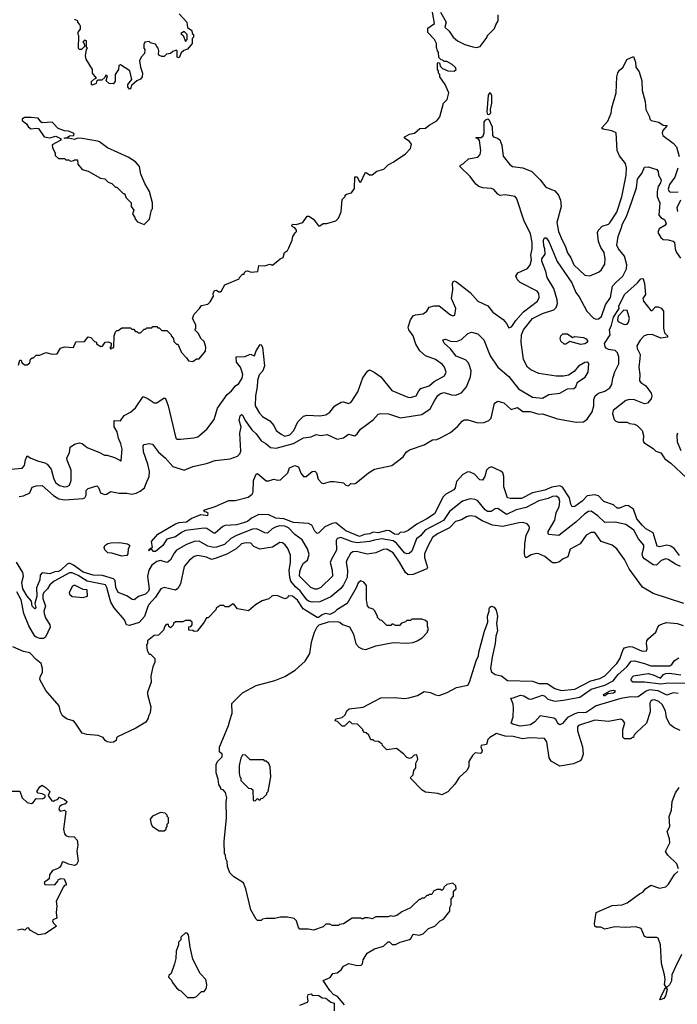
# Model space of a CAD drawing. Extents: x 2210602 to 2357277, y 510288 to 673808.
# Tile 432 of 464: x 2310544 to 2315828, y 649387 to 657295. Entities that reach past the tile are written whole.
import ezdxf

# ---------------------------------------------------------------- set-up
doc = ezdxf.new("R2010")
doc.units = 0

msp = doc.modelspace()

# ---------------------------------------------------------------- linework, layer by layer
at = {"layer": '0CON05XD'}
for points in [[(2311825, 657342.5), (2311886.4, 657276.4), (2311891.7, 657231.7), (2311928.3, 657208.3), (2311930, 657185), (2311940, 657175), (2311940, 657155), (2311930, 657145), (2311930, 657105), (2311893, 657057), (2311861.7, 657048.3), (2311841.7, 657028.3), (2311825, 656990), (2311810, 656995), (2311810, 657045), (2311805, 657050), (2311775, 657040), (2311757, 657023), (2311723, 657017), (2311705, 657000), (2311685, 657000), (2311668.3, 657008.3), (2311658.3, 657018.3), (2311662.5, 657045), (2311657.5, 657065), (2311645, 657080), (2311635, 657097.5), (2311595, 657110), (2311585, 657120), (2311550, 657115), (2311542.5, 657095), (2311542.5, 657065), (2311550, 657055), (2311547, 657023), (2311520, 656995), (2311507.5, 656965), (2311513.3, 656915), (2311530, 656865), (2311528, 656835), (2311515, 656816.2), (2311485, 656803.8), (2311443.6, 656766.4), (2311435, 656740), (2311425, 656737.5), (2311412.5, 656755), (2311412.5, 656775), (2311446.1, 656813.9), (2311430, 656885), (2311355, 656932.5), (2311341.7, 656928.3), (2311336.7, 656895), (2311310, 656855), (2311311.7, 656798.3), (2311295, 656780), (2311263, 656783), (2311240, 656805), (2311250, 656845), (2311235, 656850), (2311228.3, 656831.7), (2311205, 656810), (2311175, 656810), (2311161.7, 656798.3), (2311158.3, 656781.7), (2311125, 656770), (2311120, 656775), (2311121.7, 656798.3), (2311145, 656820), (2311160, 656825), (2311130, 656865), (2311130, 656895), (2311078.3, 656978.3), (2311073.3, 657005), (2311080, 657055), (2311087.5, 657065), (2311080, 657075), (2311080, 657125), (2311065, 657130), (2311050, 657115), (2311058.3, 657108.3), (2311068.3, 657081.7), (2311040, 657055), (2311022.5, 657055), (2311017.5, 657065), (2311020, 657165), (2311012.5, 657175), (2311012.5, 657195), (2311031.7, 657218.3), (2311031.7, 657241.7), (2311025, 657260), (2311010, 657275), (2311010, 657285), (2310985, 657297.5)], [(2311230, 654705), (2311255, 654706.7), (2311278.3, 654698.3), (2311280, 654675), (2311270, 654665), (2311270, 654655), (2311275, 654650), (2311285, 654660), (2311295, 654660), (2311300, 654665), (2311302.5, 654755), (2311313, 654787), (2311325, 654800), (2311335, 654800), (2311365, 654820), (2311435, 654820), (2311445, 654810), (2311458.3, 654808.3), (2311475, 654790), (2311485, 654790), (2311495, 654780), (2311515, 654780), (2311545, 654810), (2311555, 654810), (2311565, 654820), (2311605, 654820), (2311615, 654830), (2311645, 654830), (2311655, 654820), (2311665, 654820), (2311685, 654800), (2311725, 654800), (2311760, 654765), (2311760, 654755), (2311780, 654735), (2311781.7, 654711.7), (2311805, 654690), (2311815, 654690), (2311843, 654623), (2311885, 654580), (2311900, 654555), (2311935, 654550), (2311965, 654570), (2311985, 654570), (2312037, 654633), (2312040, 654665), (2312025, 654710), (2312000, 654735), (2311980, 654775), (2311950, 654805), (2311960, 654815), (2311960, 654845), (2311932.5, 654895), (2311945, 654930), (2311990, 654975), (2312005, 655000), (2312055, 655010), (2312075, 655030), (2312100, 655075), (2312097.5, 655095), (2312109.3, 655120.7), (2312125, 655123.3), (2312145, 655110), (2312155, 655110), (2312165, 655117.5), (2312192.5, 655165), (2312307, 655213), (2312310, 655225), (2312335, 655250), (2312348.3, 655251.7), (2312350, 655265), (2312360, 655275), (2312375, 655276.7), (2312405, 655267.5), (2312457, 655273), (2312465, 655320), (2312515, 655317.5), (2312555, 655332.5), (2312576.2, 655323.8), (2312636.4, 655373.6), (2312660, 655385), (2312672.5, 655425), (2312695, 655440), (2312707, 655463), (2312732.5, 655525), (2312737.5, 655555), (2312756.7, 655583.3), (2312767.5, 655595), (2312767.5, 655605), (2312755, 655622.5), (2312732.5, 655635), (2312730, 655645), (2312738.3, 655651.7), (2312765, 655650), (2312820, 655665), (2312855, 655717.5), (2312867, 655717), (2312905, 655693.8), (2312945, 655640), (2312955, 655640), (2312983, 655657), (2313011.7, 655658.3), (2313085, 655680), (2313105, 655700), (2313127, 655753), (2313135, 655850), (2313160, 655875), (2313160, 655885), (2313170, 655895), (2313210, 655905), (2313235, 655940), (2313236.7, 656033.3), (2313255, 656033.3), (2313275, 655992.5), (2313285, 655990), (2313320, 656065), (2313327, 656067), (2313355, 656050), (2313375, 656050), (2313415, 656077.5), (2313470, 656095), (2313505, 656130), (2313545, 656150), (2313643, 656217), (2313685, 656260), (2313692.5, 656295), (2313675.8, 656315.8), (2313632.5, 656345), (2313637.5, 656355), (2313675, 656376.7), (2313715.9, 656384.1), (2313758.3, 656421.7), (2313805, 656422.5), (2313835, 656447.5), (2313896.4, 656483.6), (2313920, 656515), (2313950, 656625), (2313980, 656655), (2313991.7, 656708.3), (2313962.5, 656775), (2313920, 656835), (2313920, 656855), (2313910, 656865), (2313910, 656885), (2313900, 656895), (2313900, 656945), (2313905, 656950), (2313918.3, 656948.3), (2313921.7, 656921.7), (2313941.7, 656901.7), (2313983, 656883), (2314035, 656882.5), (2314050, 656895), (2314045, 656910), (2314020, 656935), (2313975, 656960), (2313955, 656960), (2313945, 656970), (2313931.7, 656971.7), (2313911.7, 656991.7), (2313910, 657035), (2313900, 657045), (2313893, 657073), (2313892.5, 657105), (2313876.7, 657135), (2313823, 657193), (2313823.9, 657226.1), (2313877.5, 657265), (2313860, 657355)], [(2313926.7, 657355), (2313970, 657275), (2313960, 657235), (2313995, 657202.5), (2314027.5, 657155), (2314062.5, 657125), (2314120, 657095), (2314185, 657077.5), (2314215, 657072.5), (2314245, 657080), (2314300, 657155), (2314300, 657165), (2314360, 657225), (2314370, 657255), (2314390, 657285), (2314390, 657335)], [(2311875, 657120), (2311890, 657135), (2311890, 657175), (2311865, 657200), (2311840, 657185), (2311858.3, 657168.3), (2311875, 657120)], [(2314110.7, 656139.3), (2314151.7, 656178.3), (2314225, 656190), (2314245, 656212.5), (2314250, 656245), (2314240, 656325), (2314228.3, 656338.3), (2314210, 656345), (2314215, 656350), (2314251.7, 656348.3), (2314268.8, 656361.2), (2314276, 656385), (2314275.8, 656475), (2314288.8, 656491.2), (2314305, 656497.5), (2314315, 656493.3), (2314340, 656435), (2314342.5, 656365), (2314350, 656355), (2314383.9, 656343.9), (2314401.2, 656331.2), (2314416.9, 656286.9), (2314428.8, 656198.8), (2314480.6, 656135), (2314505, 656116.4), (2314587.5, 656105), (2314658, 656075), (2314725, 656010), (2314770.5, 655950.5), (2314845, 655919.4), (2314873.1, 655885), (2314890.4, 655845), (2314895.4, 655795), (2314859.6, 655665), (2314872.9, 655595), (2314903.4, 655523.4), (2314928.3, 655478.3), (2314945, 655421.2), (2314972.2, 655382.2), (2314997.1, 655325), (2315085, 655243.3), (2315125, 655237.5), (2315195, 655266.7), (2315217.3, 655282.7), (2315245, 655332.5), (2315249.2, 655375), (2315239.4, 655425), (2315214.4, 655464.4), (2315194.4, 655514.4), (2315186.7, 655585), (2315194.6, 655605.4), (2315224.6, 655635.4), (2315275, 655653.1), (2315285, 655662.5), (2315342, 655748), (2315383.6, 655873.6), (2315417.6, 656045), (2315419.5, 656105), (2315410.9, 656140.9), (2315365, 656200.8), (2315343.8, 656245), (2315337.5, 656385), (2315302.7, 656402.7), (2315232.5, 656415), (2315218.8, 656425), (2315268.8, 656481.2), (2315297.5, 656545), (2315303.2, 656586.8), (2315338.3, 656708.3), (2315343.3, 656835), (2315351.3, 656868.7), (2315365, 656890), (2315393.8, 656915), (2315423.6, 656976.4), (2315475, 657000), (2315493.3, 656955), (2315496.2, 656915), (2315521.9, 656875), (2315544.5, 656804.5), (2315545.7, 656725), (2315569.3, 656639.3), (2315574.6, 656574.6), (2315604.2, 656515), (2315606.2, 656495), (2315617.5, 656485), (2315680.7, 656470.7), (2315715, 656448.6), (2315746.7, 656445), (2315711.2, 656405), (2315706.7, 656385), (2315711.2, 656365), (2315795, 656304), (2315821.2, 656275), (2315842.5, 656195)], [(2314315, 656530), (2314305, 656532.5), (2314299.2, 656555), (2314312.3, 656687.7), (2314325, 656710), (2314335.6, 656685.6), (2314335.6, 656625), (2314323.3, 656575), (2314327.5, 656545), (2314315, 656530)], [(2311545, 655650), (2311587, 655693), (2311603, 655767), (2311610, 655775), (2311610, 655825), (2311587.5, 655915), (2311548.3, 655978.3), (2311517.5, 656055), (2311507.5, 656115), (2311475, 656152.5), (2311415, 656190), (2311250, 656265), (2311185, 656313.3), (2311168.8, 656318.8), (2311045, 656341.9), (2311007.7, 656342.3), (2310985, 656333.3), (2310935, 656342.5), (2310905, 656340), (2310903, 656347), (2310925, 656350), (2310945, 656362.5), (2310980, 656365), (2310982.5, 656375), (2310975, 656382.5), (2310935, 656400), (2310905, 656403.3), (2310851.7, 656421.7), (2310805, 656472.5), (2310725, 656466.7), (2310713.6, 656473.6), (2310693.3, 656503.3), (2310635, 656510), (2310581.7, 656508.3), (2310563.6, 656496.4), (2310562.5, 656485), (2310597.7, 656457.7), (2310615, 656432.5), (2310635, 656417.5), (2310675, 656423.3), (2310695, 656420), (2310740, 656355), (2310785, 656346.2), (2310835, 656360), (2310878.3, 656338.3), (2310870, 656325), (2310805, 656290), (2310807, 656267), (2310830, 656225), (2310830, 656205), (2310855, 656180), (2310905, 656180), (2310915, 656170), (2310935, 656170), (2310955, 656160), (2310977, 656163), (2310985, 656170), (2311008.3, 656168.3), (2311010, 656135), (2311045, 656092.5), (2311095, 656077.5), (2311193, 656023), (2311227, 656017), (2311255, 655990), (2311285, 655980), (2311315, 655950), (2311325, 655950), (2311375, 655900), (2311385, 655900), (2311400, 655865), (2311440, 655825), (2311440, 655795), (2311460, 655765), (2311450, 655735), (2311470, 655705), (2311471.7, 655691.7), (2311491.7, 655671.7), (2311545, 655650)], [(2310445, 653681.9), (2310565, 653692.9), (2310581.4, 653715), (2310590.3, 653759.7), (2310605, 653792.5), (2310634.5, 653774.5), (2310695, 653749.5), (2310745, 653736.9), (2310765, 653724.3), (2310795.5, 653685), (2310817.5, 653605), (2310834.4, 653575), (2310865, 653553.1), (2310903.2, 653543.2), (2310925, 653545.8), (2310943.2, 653556.8), (2310957.8, 653595), (2310958, 653678), (2310926.4, 653756.4), (2310923.1, 653775), (2310942.9, 653815), (2310949.5, 653860.5), (2310985, 653886), (2311025, 653896.2), (2311045, 653890), (2311085, 653858.8), (2311185, 653820), (2311225, 653797.5), (2311246.4, 653796.4), (2311305, 653777.5), (2311348.3, 653758.3), (2311355, 653750), (2311360, 653755), (2311367.1, 653845), (2311357.3, 653887.3), (2311336.7, 653935), (2311326.7, 653985), (2311303.8, 654025), (2311303, 654077), (2311355, 654073.3), (2311384.5, 654115.5), (2311435, 654142.5), (2311475, 654178.8), (2311535, 654270), (2311575, 654251.2), (2311625, 654216.7), (2311645, 654217.5), (2311705, 654257.5), (2311715, 654252.5), (2311735.8, 654195), (2311797.5, 653935), (2311807, 653927), (2311835, 653926.2), (2311942.3, 653937.7), (2311975.7, 653944.3), (2312047.5, 654005), (2312107, 654083), (2312134.2, 654175.8), (2312212, 654285), (2312246.2, 654315), (2312278, 654355), (2312306.1, 654373.9), (2312332.9, 654415), (2312337.1, 654445), (2312332.5, 654465), (2312317.5, 654505), (2312285.8, 654545), (2312283.6, 654586.4), (2312355, 654590), (2312395, 654607.5), (2312430, 654595), (2312443.3, 654635), (2312475, 654687.5), (2312485, 654683.3), (2312495.7, 654665), (2312510, 654515), (2312498.5, 654475), (2312466.9, 654443.1), (2312453.5, 654396.5), (2312452.5, 654345), (2312439.1, 654275), (2312436.9, 654195), (2312470, 654135), (2312495, 654108.8), (2312555, 654072.5), (2312586.1, 654036.1), (2312606.1, 653996.1), (2312645.7, 653965.7), (2312675, 653951.4), (2312715, 653960.8), (2312746, 653995), (2312778.8, 654065), (2312825, 654110), (2312855, 654118.6), (2312955, 654114.3), (2313005, 654122), (2313035, 654143.3), (2313077.5, 654195), (2313126.4, 654223.6), (2313145, 654226.2), (2313185, 654211.2), (2313207.9, 654222.1), (2313261.4, 654305), (2313301.7, 654418.3), (2313338.3, 654471.7), (2313355, 654482.5), (2313392.5, 654465), (2313445, 654426.2), (2313535, 654316), (2313663.4, 654263.4), (2313685, 654261.4), (2313730, 654275), (2313751.2, 654315), (2313767.9, 654332.1), (2313835, 654353.1), (2313875, 654389.5), (2313956.7, 654435), (2313972, 654465), (2313956.9, 654505), (2313940.8, 654525), (2313886, 654565), (2313805, 654594.5), (2313759.4, 654635), (2313727.7, 654687.7), (2313706.3, 654756.3), (2313671.9, 654805), (2313665.8, 654825), (2313684.2, 654885), (2313705, 654917.1), (2313724.6, 654925.4), (2313785, 654931.4), (2313815, 654953.8), (2313833.3, 654985), (2313875, 654997.5), (2313915, 654996.2), (2314005, 654923.8), (2314025, 654916.7), (2314039.3, 654920.7), (2314048.8, 654975), (2314012.5, 655055), (2314023.3, 655125), (2314021.7, 655178.3), (2314033, 655197), (2314055, 655190), (2314163.3, 655105), (2314225, 655033.8), (2314305.8, 654995.8), (2314346.1, 654946.1), (2314428.3, 654888.3), (2314455.8, 654855.8), (2314475, 654820), (2314495, 654827.5), (2314505, 654840), (2314531.2, 654878.8), (2314592.4, 654947.6), (2314703.8, 655035), (2314718.8, 655065), (2314716.2, 655095), (2314703.3, 655115), (2314566.7, 655185), (2314545, 655206.7), (2314531.2, 655235), (2314547.7, 655262.3), (2314624.1, 655295.9), (2314646.2, 655325), (2314656.2, 655365), (2314652, 655405), (2314662, 655455), (2314662.9, 655505), (2314649.1, 655575), (2314594.5, 655685), (2314537.9, 655855), (2314525, 655874.3), (2314445, 655888), (2314405, 655884.2), (2314386.7, 655895), (2314355, 655930), (2314335, 655938.8), (2314265, 655944), (2314234.3, 655954.3), (2314210, 655975), (2314163.3, 656035), (2314080, 656115), (2314085, 656127.5), (2314110.7, 656139.3)], [(2310540, 653465), (2310575, 653470), (2310624.1, 653495.9), (2310645, 653540), (2310675, 653552), (2310725, 653554), (2310815, 653474.4), (2310858, 653448), (2310905, 653438.5), (2311055, 653448.8), (2311066.7, 653455), (2311077.5, 653475), (2311077.5, 653515), (2311095, 653530), (2311155, 653548.8), (2311165, 653550), (2311178.3, 653538.3), (2311194.3, 653494.3), (2311225, 653481.2), (2311242.5, 653485), (2311275, 653506.7), (2311342.7, 653492.7), (2311405, 653492), (2311445, 653484.2), (2311478.8, 653491.2), (2311512.3, 653507.7), (2311546.7, 653535), (2311556.2, 653565), (2311584, 653625), (2311585.7, 653665), (2311574.2, 653725), (2311537.5, 653825), (2311537, 653873), (2311545, 653882.5), (2311585, 653890), (2311610, 653885), (2311660.3, 653820.3), (2311714, 653775), (2311775, 653707.5), (2311865, 653677.5), (2311935, 653705.8), (2312045, 653730), (2312115, 653755.6), (2312235, 653768.6), (2312295, 653789.2), (2312312, 653808), (2312320.2, 653829.8), (2312312.3, 653975), (2312324.3, 654025), (2312308.2, 654075), (2312315, 654113.3), (2312325, 654123.8), (2312336.6, 654116.6), (2312356.4, 654076.4), (2312409.7, 653999.7), (2312445, 653967.5), (2312485, 653912), (2312521.7, 653891.7), (2312559.1, 653859.1), (2312605, 653853.1), (2312745, 653890), (2312825, 653936.7), (2312885, 653945.6), (2312925, 653962.9), (2312965, 653954.2), (2313015, 653964), (2313095, 653926.7), (2313145, 653936.7), (2313185, 653966.2), (2313236.4, 653953.6), (2313255, 653967.5), (2313282.5, 654005), (2313385, 654080), (2313425, 654126.7), (2313445, 654133.3), (2313508.3, 654128.3), (2313605, 654096.7), (2313775.8, 654124.2), (2313841.7, 654168.3), (2313876, 654235), (2313905, 654276.2), (2313926.6, 654293.4), (2313955, 654300), (2314015, 654280.8), (2314045, 654279.2), (2314095, 654298.8), (2314135, 654346.7), (2314165.7, 654425.7), (2314171.5, 654475), (2314156.9, 654525), (2314144.2, 654545), (2314125, 654562.5), (2314051.9, 654591.9), (2314005, 654651.2), (2313955, 654696.2), (2313943.3, 654725), (2313965, 654729.2), (2314005, 654714), (2314055, 654710), (2314095, 654726.7), (2314145, 654775.8), (2314175, 654784.2), (2314225, 654773.3), (2314273.3, 654725), (2314325.7, 654595), (2314386.2, 654505), (2314475, 654428.6), (2314551.2, 654331.2), (2314665, 654263.3), (2314745, 654256), (2314795, 654283.8), (2314885, 654296), (2314945, 654330), (2314995.8, 654334.2), (2315014.2, 654345.8), (2315027.3, 654382.7), (2315087.3, 654422.7), (2315113.3, 654465), (2315117.5, 654535), (2315110, 654545), (2315085, 654541.2), (2315035, 654512.5), (2314999.7, 654470.3), (2314955, 654439.2), (2314915, 654431.9), (2314855, 654431.9), (2314715, 654453.3), (2314651.7, 654481.7), (2314624.3, 654505), (2314593.1, 654565), (2314574.5, 654705), (2314576.9, 654765), (2314593.1, 654805), (2314666, 654895), (2314743.8, 654936.2), (2314836.4, 654963.6), (2314855.5, 654984.5), (2314864.4, 655015), (2314863.5, 655045), (2314837.3, 655135), (2314783.3, 655225), (2314772.4, 655272.4), (2314738.5, 655355), (2314738.6, 655375), (2314767, 655413), (2314764, 655455), (2314755, 655480), (2314752.5, 655515), (2314756.7, 655535), (2314765, 655543.3), (2314775, 655543.3), (2314795, 655512.5), (2314862.7, 655352.7), (2314980.6, 655180.6), (2315011.8, 655105), (2315039.3, 655069.3), (2315102.5, 654955), (2315155, 654898.1), (2315175, 654890.6), (2315195, 654891.4), (2315218.7, 654911.3), (2315250.4, 655005), (2315290.9, 655065), (2315307.9, 655155), (2315333.1, 655185), (2315391.1, 655235), (2315420, 655295), (2315423.5, 655325), (2315403.5, 655395), (2315355.5, 655455.5), (2315343.1, 655485), (2315354, 655555), (2315381.1, 655625), (2315388.9, 655655), (2315420.9, 655715), (2315463.5, 655835), (2315499.4, 655945), (2315508.8, 656015), (2315546.7, 656065), (2315565, 656110), (2315595, 656112.5), (2315665, 656092.5), (2315673.3, 656075), (2315676.2, 656045), (2315697.5, 656007.5), (2315692, 655985), (2315673.8, 655955), (2315666.1, 655913.9), (2315666.2, 655875), (2315687.1, 655825), (2315679.4, 655725), (2315695, 655705.7), (2315728.6, 655688.6), (2315738, 655655), (2315727.6, 655642.4), (2315683.4, 655616.6), (2315671.2, 655585), (2315696.2, 655545), (2315715, 655530), (2315755, 655528), (2315795, 655517.5), (2315807, 655507), (2315810, 655455), (2315821.2, 655425), (2315855, 655380)], [(2315832.9, 656102.9), (2315809.3, 656030.7), (2315765, 655972.5), (2315754.4, 655935), (2315763.8, 655915), (2315775, 655910), (2315835, 655912.5)], [(2315854.3, 655845), (2315824.4, 655785), (2315830.8, 655755)], [(2315845, 652991.4), (2315806.5, 653045), (2315775, 653067.3), (2315744.6, 653074.6), (2315685, 653061.8), (2315667.5, 653067.5), (2315635, 653173.8), (2315575, 653205.6), (2315545, 653234.4), (2315503.6, 653285), (2315476.7, 653365), (2315435, 653391.9), (2315415, 653394.4), (2315365, 653371.9), (2315345, 653372.9), (2315315, 653399.4), (2315239.2, 653425), (2315195, 653471.5), (2315165, 653478.4), (2315105, 653471.4), (2315065, 653427.5), (2315005, 653385.8), (2314982.5, 653382.5), (2314973.3, 653405), (2314961.8, 653455), (2314905, 653539.3), (2314885, 653550.9), (2314820.6, 653539.4), (2314765, 653517.1), (2314665.3, 653494.7), (2314575, 653448.9), (2314488.3, 653448.3), (2314465, 653454), (2314433.1, 653543.1), (2314434.5, 653625), (2314425.6, 653655), (2314408.9, 653668.9), (2314335, 653702.5), (2314315, 653695.8), (2314295, 653676.2), (2314282.5, 653625), (2314262.7, 653597.3), (2314240.3, 653600.3), (2314198, 653645), (2314165, 653661.1), (2314145, 653662.5), (2314105, 653643.5), (2314053.6, 653585), (2314043.8, 653536.2), (2314031.8, 653518.2), (2313968, 653485), (2313947.4, 653462.6), (2313876, 653325), (2313814.7, 653285.3), (2313735, 653244.4), (2313665, 653191.4), (2313635, 653178.6), (2313602.5, 653177.5), (2313585, 653161.4), (2313555, 653163.1), (2313515, 653188.6), (2313495, 653192.9), (2313425, 653173.3), (2313385, 653178.9), (2313356.7, 653165), (2313315, 653159.1), (2313275, 653144), (2313165, 653189.5), (2313085, 653254.2), (2313055, 653248.6), (2312996.8, 653223.2), (2312947, 653173), (2312935, 653168.8), (2312915, 653186.2), (2312891.2, 653235), (2312865, 653249.2), (2312745, 653256.5), (2312666, 653286), (2312602.7, 653292.7), (2312545, 653318), (2312465, 653320), (2312407.9, 653292.1), (2312375, 653265.7), (2312343.3, 653255), (2312285, 653238.1), (2312195, 653231.4), (2312175, 653224), (2312115, 653170), (2312105, 653170), (2312048.1, 653208.1), (2312025, 653212.5), (2311875, 653192), (2311843, 653177), (2311795, 653141.4), (2311725, 653122.5), (2311695, 653072.5), (2311635, 653023.3), (2311620, 653025), (2311605, 653040), (2311590, 653040), (2311585, 653030), (2311580, 653035), (2311595, 653050), (2311610, 653055), (2311602.5, 653105), (2311655, 653163.3), (2311795, 653246.2), (2311824.1, 653255.9), (2311885, 653262), (2311922.3, 653287.7), (2311998.3, 653321.7), (2312057, 653313), (2312058.3, 653328.3), (2312045, 653340), (2312031.7, 653341.7), (2312023, 653357), (2312115, 653385.6), (2312225, 653434.3), (2312275, 653432.1), (2312380.7, 653459.3), (2312412.5, 653485), (2312420.3, 653499.7), (2312422.5, 653595), (2312443.3, 653645), (2312455, 653650), (2312525, 653590.8), (2312545, 653590.8), (2312585, 653604), (2312617.3, 653597.3), (2312640.3, 653599.7), (2312698, 653655), (2312713.1, 653696.9), (2312755, 653714), (2312785, 653703.8), (2312801.7, 653651.7), (2312825, 653626.2), (2312845, 653626.2), (2312894.6, 653665.4), (2312915, 653668.5), (2312928.9, 653655), (2312942.5, 653605), (2312971.8, 653571.8), (2312985, 653569.4), (2313042.5, 653585), (2313070, 653585), (2313145, 653576.2), (2313165, 653557.5), (2313185, 653552.5), (2313205, 653570), (2313235, 653567.5), (2313245, 653573.3), (2313346.7, 653655), (2313395, 653684), (2313535, 653713.8), (2313625.5, 653784.5), (2313649.7, 653820.3), (2313675, 653840), (2313795, 653880.8), (2313860.3, 653919.7), (2313895.7, 653924.3), (2313925, 653936), (2314005, 653980.8), (2314061.2, 654028.8), (2314098.3, 654071.7), (2314115, 654081.2), (2314145, 654080), (2314225, 654057.5), (2314275, 654060.8), (2314313.3, 654075), (2314332, 654095), (2314360, 654215), (2314385, 654230), (2314435, 654218.8), (2314493.6, 654163.6), (2314545, 654180), (2314587, 654147), (2314645, 654148), (2314715, 654128), (2314745, 654130), (2314865, 654090.6), (2315015, 654062.7), (2315075, 654066.2), (2315105, 654087.5), (2315145, 654144.2), (2315158, 654195), (2315156.5, 654245), (2315167, 654273), (2315195, 654295.6), (2315245, 654310.9), (2315285, 654337.8), (2315302.9, 654365), (2315309.1, 654415), (2315325, 654468), (2315359.3, 654530.7), (2315358.3, 654588.3), (2315348.5, 654618.5), (2315328.8, 654638.8), (2315275, 654647.1), (2315255.8, 654655.8), (2315247.7, 654667.7), (2315243.3, 654695), (2315287.5, 654765), (2315283.3, 654805), (2315299.3, 654840.7), (2315314.3, 654905), (2315360, 654975), (2315357.5, 654995), (2315405, 655087.5), (2315509.5, 655180.5), (2315535, 655212.5), (2315545, 655217.5), (2315555, 655212.5), (2315566, 655175), (2315573, 655087), (2315550, 655055), (2315556.7, 655035), (2315615, 654960), (2315625, 654960), (2315652.3, 654987.7), (2315675, 654990), (2315697.3, 654977.3), (2315716.7, 654955), (2315716.4, 654816.4), (2315725, 654780), (2315750, 654755), (2315750, 654745), (2315695, 654737.5), (2315625, 654766.7), (2315585, 654763.3), (2315562.5, 654755), (2315529.5, 654720.5), (2315503.8, 654675), (2315506.2, 654655), (2315529.2, 654605), (2315527.3, 654572.7), (2315518.6, 654505), (2315528, 654445), (2315524.2, 654395), (2315535, 654380), (2315574.2, 654354.2), (2315618, 654295), (2315623.3, 654275), (2315618.8, 654251.2), (2315587.5, 654215), (2315565, 654210), (2315483, 654243), (2315445, 654243.3), (2315414.7, 654235.3), (2315313.1, 654156.9), (2315308.3, 654131.7), (2315320.6, 654085), (2315335, 654070), (2315355, 654061.9), (2315425, 654061.4), (2315445, 654052), (2315485, 654047.5), (2315506.2, 654035), (2315546.7, 653995), (2315556.7, 653955), (2315553.3, 653915), (2315560.5, 653900.5), (2315635, 653851.2), (2315655, 653829.2), (2315695.6, 653815.6), (2315729.3, 653769.3), (2315775, 653734.5), (2315903.3, 653615)], [(2315405, 654846.7), (2315425, 654850), (2315436.7, 654865), (2315443.3, 654895), (2315425, 654960), (2315398.3, 654961.7), (2315353.3, 654915), (2315346.7, 654885), (2315352, 654872), (2315385, 654853.8), (2315405, 654846.7)], [(2310535, 654520), (2310545, 654560), (2310555, 654560), (2310561.7, 654541.7), (2310583, 654523), (2310605, 654522.5), (2310625, 654540), (2310631.7, 654568.3), (2310645, 654580), (2310655, 654580), (2310675, 654600), (2310705, 654600), (2310755, 654622.5), (2310805, 654607.5), (2310845, 654612.5), (2310873, 654657), (2310905, 654666.7), (2310977, 654663), (2310995, 654707.5), (2311065, 654710), (2311095, 654746.7), (2311115, 654742.5), (2311145, 654710), (2311160, 654705), (2311161.7, 654691.7), (2311195, 654670), (2311208.3, 654671.7), (2311230, 654705)], [(2315053.6, 654686.4), (2314965, 654710), (2314931.7, 654688.3), (2314918.3, 654688.3), (2314893, 654713), (2314887.5, 654735), (2314893, 654757), (2314908.3, 654771.7), (2314945, 654772.5), (2314985, 654742.5), (2315005, 654750), (2315075, 654743.3), (2315095, 654732.5), (2315106.7, 654715), (2315105.9, 654704.1), (2315085, 654691.2), (2315053.6, 654686.4)], [(2315828.8, 653975), (2315823.8, 653955), (2315826.7, 653905), (2315857.5, 653835)], [(2315855, 652902.9), (2315815, 652922.5), (2315755, 652958.6), (2315735, 652964.2), (2315699.3, 652950.7), (2315660, 652915), (2315635, 652917.1), (2315563.8, 652965), (2315550.7, 652980.7), (2315545.7, 653005), (2315560, 653055), (2315558.8, 653075), (2315515.6, 653125.6), (2315478, 653195), (2315415, 653240.6), (2315329.7, 653259.7), (2315245, 653256.2), (2315190.3, 653310.3), (2315135, 653348), (2315115, 653344.2), (2315085, 653326.7), (2315011.7, 653258.3), (2314875, 653152.5), (2314795, 653160), (2314790, 653165), (2314790.8, 653185), (2314843.1, 653275), (2314854.4, 653335), (2314878.1, 653385), (2314885.6, 653425), (2314875.7, 653455), (2314855, 653468.6), (2314825, 653465.6), (2314789.5, 653449.5), (2314715, 653431.5), (2314613.3, 653376.7), (2314532.6, 653357.4), (2314455, 653322.2), (2314385, 653370), (2314365, 653366.2), (2314332.5, 653345), (2314303.3, 653345), (2314285, 653358), (2314225, 653431.1), (2314205, 653441.8), (2314165, 653445.6), (2314101.4, 653428.6), (2313997.1, 653345), (2313948.3, 653271.7), (2313801.1, 653195), (2313765, 653150.8), (2313733.1, 653125), (2313694.4, 653025.6), (2313672.7, 653007.3), (2313655, 653005.8), (2313635, 653012.9), (2313570.5, 653090.5), (2313545, 653108.4), (2313455, 653125.3), (2313395.7, 653114.3), (2313355, 653102.9), (2313255, 653094.3), (2313215, 653102), (2313125, 653136.2), (2313095, 653129.2), (2313087, 653113), (2313090.6, 653035), (2313048.2, 652961.8), (2313039.4, 652935), (2313056, 652875), (2313058.8, 652825), (2312964.3, 652735.7), (2312935, 652720), (2312915, 652720), (2312884, 652735), (2312792.5, 652825), (2312794.2, 652864.2), (2312804.4, 652895), (2312825, 652930.8), (2312855.7, 652955), (2312869.1, 653000.9), (2312855.4, 653045.4), (2312815, 653118.8), (2312755, 653159.2), (2312702.7, 653215), (2312675, 653227.5), (2312635, 653230.3), (2312605, 653222.2), (2312573.9, 653206.1), (2312535, 653171.1), (2312515, 653174.4), (2312460.8, 653200.8), (2312445, 653205.4), (2312415, 653202.5), (2312285, 653153.3), (2312241.7, 653128.2), (2312190.5, 653079.5), (2312125, 653058.9), (2312105, 653056.7), (2312055, 653065.5), (2311985, 653107.3), (2311945, 653104.6), (2311885, 653080), (2311805, 653034.2), (2311785, 653010.8), (2311755, 652957.1), (2311735, 652937.1), (2311725, 652934.4), (2311675, 652950.9), (2311645, 652944.5), (2311605, 652913.1), (2311582.7, 652875), (2311572, 652822), (2311583.3, 652725), (2311578.1, 652705), (2311555, 652681.9), (2311497.3, 652662.7), (2311465, 652636.2), (2311448.3, 652638.3), (2311405, 652668), (2311335, 652693.8), (2311315.6, 652735), (2311310, 652790), (2311298.6, 652805), (2311208.6, 652831.4), (2311135, 652833.5), (2311055, 652858.9), (2310976.1, 652915), (2310945, 652928.8), (2310925, 652922.6), (2310875, 652874.7), (2310855, 652862.9), (2310825, 652861.1), (2310785, 652844.1), (2310725, 652851.2), (2310708.9, 652835), (2310705.5, 652795), (2310678.3, 652731.7), (2310680.9, 652665), (2310666.7, 652605), (2310672.5, 652575), (2310665, 652562.5), (2310643.8, 652585), (2310640, 652625), (2310605, 652664), (2310568.7, 652725), (2310561.2, 652775), (2310573.9, 652825), (2310567.8, 652855), (2310517.3, 652937.3)], [(2315880, 652605), (2315635, 652686.7), (2315547.7, 652737.7), (2315441.9, 652885), (2315405, 652960), (2315342.5, 653045), (2315305, 653074.2), (2315216.7, 653105), (2315165, 653175.6), (2315135, 653177.5), (2315095, 653156.2), (2315046.7, 653085), (2314968.3, 653041.7), (2314948.7, 652981.3), (2314910, 652965), (2314875, 652939.2), (2314855, 652932.5), (2314824.1, 652934.1), (2314764.1, 652984.1), (2314715, 653005.8), (2314695, 653007.5), (2314654.3, 652995.7), (2314615, 652972.5), (2314605, 652980), (2314599.2, 653005), (2314602, 653085), (2314612.5, 653155), (2314636, 653195), (2314640, 653215), (2314638.3, 653228.3), (2314622.5, 653245), (2314585.8, 653255.8), (2314555, 653254.3), (2314425, 653224.6), (2314344.5, 653234.5), (2314259.6, 653269.6), (2314205, 653304.3), (2314165, 653310.8), (2314135, 653301.4), (2314095, 653278.6), (2314045, 653264.4), (2313996.9, 653213.1), (2313902, 653165), (2313861.9, 653135), (2313822.4, 653067.6), (2313795.8, 653005), (2313796.9, 652975), (2313820, 652895), (2313815.8, 652884.2), (2313705, 652838.9), (2313666.4, 652836.4), (2313644.4, 652855), (2313595, 652937.5), (2313545, 653011.9), (2313495, 653041.9), (2313465, 653040.6), (2313405, 653011.9), (2313335, 653002), (2313250, 653025), (2313219.7, 653020.3), (2313202.1, 653007.9), (2313172.9, 652955), (2313168.6, 652935), (2313177.3, 652875), (2313175.4, 652815), (2313146.4, 652755), (2313125, 652725.7), (2313045, 652658.9), (2312955, 652619.6), (2312895, 652616.2), (2312865, 652623.9), (2312850.9, 652635), (2312798.8, 652708.8), (2312759.7, 652739.7), (2312722.4, 652785), (2312713.9, 652813.9), (2312709.7, 652875), (2312721.2, 652935), (2312720, 652995), (2312698.9, 653048.9), (2312677.6, 653077.6), (2312655, 653093.8), (2312635, 653096.7), (2312575, 653059.2), (2312473, 653043), (2312426.2, 653065), (2312401.2, 653091.2), (2312365, 653094.2), (2312326.7, 653085), (2312283.6, 653046.4), (2312207.1, 653002.9), (2312115, 652966.5), (2312085, 652960), (2312045, 652977.5), (2311975, 652990.8), (2311945, 652984.3), (2311909.2, 652955), (2311865.8, 652904.2), (2311835, 652763.3), (2311815, 652725.8), (2311795, 652712.5), (2311705, 652734.4), (2311678, 652725), (2311634.3, 652655.7), (2311582.7, 652597.3), (2311569.6, 652575), (2311547.7, 652502.3), (2311505, 652452.5), (2311425, 652429.6), (2311402.9, 652435), (2311386.1, 652476.1), (2311302.2, 652572.2), (2311276.6, 652616.6), (2311264.2, 652654.2), (2311244.7, 652734.7), (2311232.5, 652755), (2311085, 652785.3), (2311015, 652830), (2310965, 652853.3), (2310945, 652852.1), (2310820.8, 652785), (2310785, 652755.7), (2310767, 652723), (2310738.6, 652695), (2310730.6, 652675), (2310729.8, 652645), (2310751.2, 652585), (2310738.9, 652545), (2310739.2, 652525), (2310751.7, 652491.7), (2310787.3, 652435), (2310789.6, 652415), (2310751.4, 652335), (2310735, 652324.5), (2310705, 652325.4), (2310676, 652335), (2310665.7, 652345), (2310616.9, 652426.9), (2310575.8, 652525.8), (2310556.2, 652635), (2310520.7, 652700.7)], [(2311365, 652987.5), (2311285, 653010), (2311253, 653013), (2311228.3, 653038.3), (2311222.5, 653055), (2311228.3, 653071.7), (2311252.3, 653087.7), (2311275, 653093.8), (2311345, 653096.2), (2311410, 653085), (2311427.5, 653075), (2311427.5, 653065), (2311416.7, 653045), (2311412.5, 653005), (2311405, 652992.5), (2311365, 652987.5)], [(2311055, 652653.3), (2311087.5, 652665), (2311086, 652716), (2311055, 652718.8), (2310985, 652752.5), (2310967.5, 652745), (2310942.5, 652695), (2310945, 652680), (2310965, 652662.5), (2311055, 652653.3)], [(2313154.1, 649384.1), (2313098.6, 649448.6), (2313065, 649466.2), (2313035, 649496.7), (2312983, 649577), (2313038.3, 649601.7), (2313060, 649635), (2313095, 649640), (2313127.5, 649665), (2313147, 649693), (2313190, 649715), (2313255, 649700), (2313288.3, 649701.7), (2313297.5, 649712.5), (2313303.3, 649745), (2313335, 649797.5), (2313395, 649832.5), (2313466.1, 649853.9), (2313505, 649890), (2313515, 649890), (2313538.3, 649868.3), (2313565, 649867.5), (2313600, 649885), (2313675, 649907.5), (2313687.5, 649915), (2313705, 649950), (2313755, 649942.5), (2313785, 649952.5), (2313830, 649995), (2313880, 650015), (2313923.6, 650056.4), (2313949.3, 650070.7), (2314000, 650135), (2314000, 650165), (2314010, 650185), (2314010, 650235), (2314030, 650255), (2314030, 650295), (2314050, 650315), (2314048.3, 650338.3), (2314025, 650360), (2313975, 650350), (2313951.7, 650328.3), (2313950, 650315), (2313935, 650300), (2313925, 650310), (2313895, 650310), (2313870, 650295), (2313855, 650270), (2313835, 650270), (2313825, 650260), (2313815, 650260), (2313795, 650240), (2313775, 650240), (2313765, 650230), (2313755, 650230), (2313700.7, 650179.3), (2313685, 650162.5), (2313615, 650130), (2313575, 650100), (2313545, 650092.5), (2313525, 650097.5), (2313505, 650090), (2313405, 650090), (2313375, 650072.5), (2313345, 650082.5), (2313318.3, 650081.7), (2313305, 650072.5), (2313292.5, 650072.5), (2313285, 650080), (2313215, 650080), (2313147, 650033), (2313113, 650027), (2313105, 650020), (2313055, 650020), (2313035, 650030), (2313005, 650030), (2312981.7, 650008.3), (2312905, 649982.5), (2312865, 649990), (2312795, 649990), (2312783, 650003), (2312767, 650057), (2312750, 650075), (2312735, 650080), (2312695, 650087.5), (2312637, 650087), (2312595, 650077.5), (2312525, 650077.5), (2312495, 650070), (2312485, 650060), (2312455, 650060), (2312445, 650070), (2312402.5, 650145), (2312360, 650315), (2312341.7, 650361.7), (2312265, 650410), (2312233, 650443), (2312212.5, 650495), (2312210, 650535), (2312200, 650555), (2312197, 650587), (2312190, 650595), (2312187.5, 650695), (2312206.7, 650885), (2312202.5, 651015), (2312207.5, 651045), (2312197, 651087), (2312178.3, 651108.3), (2312160, 651115), (2312160, 651125), (2312143, 651153), (2312140, 651195), (2312122.5, 651245), (2312122.5, 651315), (2312135, 651340), (2312170, 651375), (2312170, 651395), (2312150, 651415), (2312148.3, 651451.7), (2312222.5, 651625), (2312233.8, 651666.2), (2312252.5, 651725), (2312248.3, 651801.7), (2312335, 651887.5), (2312443.6, 651946.4), (2312595, 651986.7), (2312675, 652020), (2312758.8, 652071.2), (2312837.7, 652142.3), (2312875.9, 652204.1), (2312890, 652295), (2312913.3, 652375), (2312935, 652420), (2312950, 652435), (2313025, 652460), (2313095, 652462.5), (2313117, 652457), (2313138.3, 652438.3), (2313195, 652420), (2313225, 652360), (2313245, 652282.5), (2313270, 652255), (2313295, 652242.5), (2313325, 652237.5), (2313405, 652266.7), (2313545, 652293.3), (2313655, 652286.7), (2313705, 652293.8), (2313737.5, 652305), (2313778.3, 652331.7), (2313820, 652375), (2313820, 652385), (2313830, 652395), (2313820, 652425), (2313820, 652455), (2313805, 652470), (2313775, 652480), (2313695, 652480), (2313685, 652470), (2313655, 652470), (2313645, 652460), (2313613, 652447), (2313595, 652430), (2313565, 652430), (2313545, 652440), (2313535, 652440), (2313525, 652430), (2313495, 652430), (2313455, 652470), (2313441.7, 652471.7), (2313420, 652495), (2313420, 652505), (2313395, 652550), (2313385, 652560), (2313351.7, 652571.7), (2313338.3, 652588.3), (2313330, 652635), (2313331.7, 652751.7), (2313308.3, 652778.3), (2313285, 652787.5), (2313265, 652772.5), (2313248.3, 652731.7), (2313175, 652607.5), (2313092.5, 652555), (2313073.6, 652536.4), (2313035, 652517.5), (2313000, 652525), (2312973.8, 652515), (2312945, 652492.5), (2312935, 652492.5), (2312822.2, 652562.2), (2312775, 652632.5), (2312735, 652665.7), (2312705, 652666.7), (2312695, 652652.5), (2312675, 652643.3), (2312617, 652667), (2312585, 652670), (2312570, 652665), (2312547, 652643), (2312493, 652627), (2312440, 652595), (2312381.7, 652548.3), (2312293, 652563), (2312265, 652600), (2312255, 652600), (2312225, 652580), (2312195, 652580), (2312185, 652590), (2312155, 652590), (2312121.7, 652568.3), (2312120, 652555), (2312058.3, 652491.7), (2312045, 652490), (2312027.5, 652455), (2311970, 652385)], [(2315850, 651585), (2315799.3, 651609.3), (2315767.5, 651635), (2315740.7, 651690.7), (2315733.3, 651745), (2315705.8, 651795), (2315679.1, 651819.1), (2315645, 651832.5), (2315625, 651830), (2315615, 651821.2), (2315607.5, 651805), (2315610, 651735), (2315580, 651645), (2315500.7, 651569.3), (2315480, 651545), (2315475, 651530), (2315465, 651530), (2315455, 651520), (2315405, 651520), (2315391.7, 651531.7), (2315390, 651595), (2315407.5, 651645), (2315389.3, 651669.3), (2315375, 651676.7), (2315275, 651658), (2315165, 651670), (2315034.2, 651625.8), (2315026.7, 651615), (2315026.4, 651583.6), (2315065.7, 651455), (2315072.9, 651395), (2315058.6, 651355), (2315048, 651342), (2314995, 651317.5), (2314885, 651298.8), (2314815, 651341.2), (2314797.3, 651367.3), (2314779.2, 651495), (2314761.7, 651521.7), (2314641.8, 651528.2), (2314585, 651520), (2314509.1, 651539.1), (2314445, 651541.4), (2314375, 651561.2), (2314321.2, 651528.8), (2314306.7, 651515), (2314295, 651473.3), (2314253.3, 651465), (2314250, 651455), (2314260, 651425), (2314255, 651407.5), (2314245, 651402.5), (2314205, 651407.5), (2314183.6, 651386.4), (2314153.6, 651336.4), (2314152.5, 651295), (2314137.5, 651265), (2314075, 651210), (2314040, 651155), (2313985, 651092.5), (2313935, 651070), (2313905, 651080), (2313805, 651090), (2313777, 651107), (2313682.5, 651205), (2313705, 651230), (2313710, 651265), (2313726.7, 651285), (2313727.5, 651325), (2313742.5, 651355), (2313735, 651390), (2313713, 651387), (2313695, 651370), (2313675, 651362.5), (2313655, 651370), (2313629.3, 651399.3), (2313571.7, 651441.7), (2313495, 651430), (2313460, 651465), (2313456.7, 651476.7), (2313428.3, 651498.3), (2313395, 651500), (2313385, 651510), (2313365, 651510), (2313348.3, 651548.3), (2313328.3, 651568.3), (2313315, 651570), (2313300, 651585), (2313300, 651595), (2313258.3, 651638.3), (2313215, 651640), (2313195, 651660), (2313155, 651620), (2313135, 651620), (2313098.3, 651658.3), (2313080, 651665), (2313085, 651680), (2313135, 651690), (2313159.3, 651710.7), (2313173.3, 651745), (2313190.5, 651759.5), (2313305, 651772.5), (2313395, 651822.5), (2313445, 651847.5), (2313555, 651852.5), (2313635, 651842.5), (2313671.7, 651848.3), (2313741.7, 651868.3), (2313795, 651900), (2313845, 651892.5), (2313885, 651873.3), (2313915, 651866.7), (2313979.5, 651890.5), (2314055, 651931.2), (2314145, 651951.2), (2314159.5, 651975), (2314210.7, 652145), (2314230.4, 652185), (2314233.2, 652215), (2314278.8, 652385), (2314306.2, 652455), (2314304, 652505), (2314316.7, 652545), (2314316.7, 652565), (2314322.2, 652577.8), (2314335, 652585.4), (2314356.1, 652576.1), (2314372, 652552), (2314384.3, 652505), (2314376, 652445), (2314383.8, 652386.2), (2314370, 652345), (2314364.2, 652284.2), (2314339.5, 652175), (2314328.4, 652085), (2314336.3, 652056.3), (2314365, 652035.3), (2314416, 652025), (2314465, 651987.1), (2314665, 651983.1), (2314715, 651962.9), (2314783.2, 651963.2), (2314845, 651922.9), (2314895, 651908.6), (2315005, 651918.8), (2315134.2, 651985.8), (2315205, 652004.6), (2315245.6, 652024.4), (2315342.1, 652125), (2315367.1, 652162.9), (2315393.2, 652236.8), (2315405, 652250), (2315445, 652260), (2315468.3, 652258.3), (2315545, 652223.3), (2315580, 652225), (2315586.7, 652245), (2315580, 652285), (2315583.3, 652305), (2315597.5, 652325), (2315656.7, 652375), (2315672.5, 652415), (2315685, 652432.5), (2315713.6, 652446.4), (2315745, 652452.5), (2315826.4, 652446.4), (2315875, 652430)], [(2311970, 652385), (2311945, 652380), (2311935, 652390), (2311901.7, 652391.7), (2311901.7, 652418.3), (2311918.3, 652421.7), (2311930, 652435), (2311930, 652455), (2311915, 652470), (2311875, 652470), (2311855, 652460), (2311795, 652460), (2311780, 652445), (2311778.3, 652431.7), (2311755, 652410), (2311741.7, 652421.7), (2311738.3, 652438.3), (2311721.7, 652438.3), (2311710, 652425), (2311698.3, 652391.7), (2311658.3, 652351.7), (2311625, 652350), (2311570, 652305), (2311570, 652285), (2311562.5, 652275), (2311568.3, 652228.3), (2311585, 652200), (2311595, 652200), (2311630, 652165), (2311630, 652135), (2311613.6, 652096.4), (2311596.4, 652023.6), (2311600, 651975), (2311570, 651895), (2311570, 651875), (2311596.7, 651775), (2311591.7, 651728.3), (2311578.3, 651701.7), (2311577.5, 651685), (2311556.4, 651653.6), (2311476.1, 651603.9), (2311330, 651535), (2311323, 651527), (2311320, 651505), (2311297.8, 651492.2), (2311275, 651488.9), (2311246.2, 651495), (2311230.8, 651505), (2311215, 651530), (2311175, 651546.7), (2311082.7, 651552.7), (2311046.7, 651565), (2310993.3, 651645), (2310975, 651662.5), (2310925, 651677.5), (2310887.5, 651705), (2310872.5, 651735), (2310860, 651785), (2310755, 651907.5), (2310706.7, 651995), (2310707.5, 652015), (2310727.5, 652055), (2310727.5, 652085), (2310717.5, 652125), (2310675, 652156.7), (2310625, 652210), (2310575, 652221.2), (2310489.3, 652259.3)], [(2315835, 651882.1), (2315795, 651887.5), (2315745, 651871.2), (2315675, 651904.2), (2315605, 651912.5), (2315577.8, 651902.2), (2315515, 651857.3), (2315495, 651853.3), (2315455, 651857.8), (2315375, 651842.7), (2315175, 651784.7), (2315095, 651731.8), (2315075, 651727.3), (2315035, 651730.5), (2315005, 651720.9), (2314945, 651691.5), (2314905, 651642), (2314885, 651632.5), (2314870.7, 651640.7), (2314852.5, 651675), (2314835.4, 651685.4), (2314725, 651703.3), (2314683.6, 651656.4), (2314649.5, 651630.5), (2314565, 651622.2), (2314505.9, 651635.9), (2314493.3, 651645), (2314509.2, 651695), (2314512.5, 651765), (2314508.1, 651798.1), (2314490, 651845), (2314510.6, 651849.4), (2314568.8, 651871.2), (2314595, 651865.6), (2314635, 651840), (2314655, 651837.5), (2314745, 651871.2), (2314765, 651861.2), (2314788.1, 651838.1), (2314845, 651822.5), (2314915, 651829.2), (2315045, 651853.4), (2315135, 651918), (2315245, 651951.3), (2315313.1, 651985), (2315353.6, 652036.4), (2315423.4, 652096.6), (2315457.3, 652142.7), (2315485, 652144.5), (2315565, 652124.6), (2315615.3, 652105.3), (2315767.5, 652105), (2315784.3, 652115), (2315805, 652147.1), (2315839.4, 652170.6)], [(2315898.8, 651965), (2315735.4, 651964.6), (2315695, 651957.1), (2315564.6, 651974.6), (2315474.4, 651974.4), (2315461.2, 651981.2), (2315457.5, 651995), (2315464.4, 652015), (2315475.7, 652025), (2315595, 652043.8), (2315635, 652033.9), (2315693.8, 652006.2), (2315718, 652035), (2315736.5, 652043.5), (2315765, 652045.3), (2315856.4, 652033.6)], [(2315245, 651863.5), (2315237.5, 651865), (2315236.2, 651875), (2315288, 651905), (2315315, 651911.1), (2315328.6, 651905), (2315327.1, 651895), (2315315, 651885.6), (2315269.5, 651880.5), (2315245, 651863.5)], [(2312435, 651020), (2312455, 651040), (2312465, 651030), (2312475, 651030), (2312485, 651040), (2312498.3, 651041.7), (2312530, 651075), (2312530, 651085), (2312540, 651095), (2312562.5, 651215), (2312557.5, 651295), (2312545, 651320), (2312525, 651340), (2312515, 651340), (2312505, 651350), (2312395, 651350), (2312358.3, 651388.3), (2312335, 651390), (2312320, 651365), (2312307.5, 651305), (2312307.5, 651245), (2312313, 651213), (2312320, 651205), (2312320, 651185), (2312381.7, 651121.7), (2312405, 651120), (2312418.3, 651108.3), (2312420, 651025), (2312435, 651020)], [(2310475, 651100), (2310545, 651100), (2310562.5, 651045), (2310605, 651006.7), (2310639.3, 651000.7), (2310653, 651007), (2310675, 651040), (2310725, 651036.7), (2310742.5, 651045), (2310750, 651055), (2310746.4, 651066.4), (2310725, 651078.8), (2310693, 651083), (2310682.5, 651095), (2310706.7, 651135), (2310724, 651146), (2310756.8, 651126.8), (2310786.7, 651095), (2310772.5, 651065), (2310801.7, 651021.7), (2310815, 651017.5), (2310825, 651027.5), (2310847, 651033), (2310865, 651050), (2310905, 651032.5), (2310922.5, 651015), (2310920, 651005), (2310906.1, 650993.9), (2310885, 650990), (2310864.2, 650975.8), (2310858, 650955), (2310869.5, 650939.5), (2310905, 650947.5), (2310913.3, 650935), (2310895.5, 650795), (2310904, 650755), (2310915, 650742), (2310932.5, 650735), (2310981.2, 650731.2), (2311006.4, 650706.4), (2311010, 650665), (2311003.9, 650616.1), (2311013, 650537), (2310999.3, 650510.7), (2310985, 650502.5), (2310935, 650512.5), (2310895, 650532.5), (2310885, 650530), (2310877.5, 650505), (2310862.5, 650485), (2310845.9, 650474.1), (2310807, 650463), (2310783, 650427), (2310780, 650395), (2310740, 650365), (2310745, 650350), (2310825, 650347.5), (2310850, 650375), (2310853, 650387), (2310875, 650397.5), (2310900, 650395), (2310917.5, 650355), (2310917, 650343), (2310905, 650340), (2310893, 650327), (2310855, 650250), (2310837.5, 650215), (2310843.3, 650175), (2310836.7, 650125), (2310841.7, 650078.3), (2310810, 650065), (2310807.5, 650055), (2310817.5, 650035), (2310840, 650015), (2310748.2, 649951.8), (2310695.7, 649945.7), (2310630, 649980), (2310615, 650000), (2310601.7, 649998.3), (2310585, 649982.5), (2310565, 649990), (2310525, 649982.5)], [(2315838, 650475), (2315823.8, 650515), (2315752, 650585), (2315733.8, 650615), (2315769.2, 650685), (2315766, 650715), (2315746.2, 650775), (2315769.2, 650815), (2315762.5, 650895), (2315780.6, 650945), (2315786.9, 651015), (2315814.3, 651085.7), (2315842.1, 651127.9)], [(2311705, 650780), (2311720, 650795), (2311720, 650805), (2311730, 650815), (2311730, 650835), (2311740, 650845), (2311740, 650885), (2311730, 650895), (2311730, 650905), (2311711.7, 650921.7), (2311675, 650927.5), (2311610.7, 650899.3), (2311592.5, 650875), (2311600, 650835), (2311610, 650815), (2311665, 650780), (2311705, 650780)], [(2315861.7, 649788.3), (2315815, 649687.5), (2315783.3, 649625), (2315780.5, 649575), (2315766.1, 649543.9), (2315740, 649520), (2315745.8, 649505), (2315732.9, 649455), (2315719.2, 649435), (2315691.7, 649421.7), (2315687.5, 649425), (2315695.7, 649445), (2315724.4, 649505.6), (2315740, 649525), (2315724.2, 649545), (2315730.6, 649585), (2315726, 649625), (2315702, 649715), (2315693.8, 649865), (2315675, 649917.5), (2315665, 649922.5), (2315585, 649922.5), (2315565, 649932.5), (2315537.5, 649995), (2315495, 650008), (2315415, 650004), (2315325, 650010), (2315245, 649991.2), (2315215, 650006), (2315175, 650006), (2315166, 650015), (2315163.4, 650036.6), (2315176.2, 650125), (2315305, 650180), (2315385, 650187.1), (2315425, 650202.9), (2315524.4, 650275.6), (2315551.2, 650288.8), (2315572.5, 650315), (2315615, 650343.3), (2315685, 650320.8), (2315735, 650330), (2315758.8, 650351.2), (2315805, 650430), (2315833.3, 650455)], [(2311891.7, 649441.7), (2311945, 649442.5), (2311965, 649450), (2312005, 649490), (2312025, 649490), (2312035, 649500), (2312045, 649520), (2312046.7, 649545), (2312040, 649585), (2311993.3, 649635), (2311935, 649750), (2311912.5, 649845), (2311900, 649945), (2311888.3, 649958.3), (2311875, 649960), (2311840, 649925), (2311840, 649905), (2311820, 649885), (2311820, 649865), (2311800, 649815), (2311797.5, 649755), (2311787, 649713), (2311760, 649635), (2311741.7, 649618.3), (2311740, 649605), (2311765, 649580), (2311770, 649565), (2311805, 649520), (2311825, 649500), (2311840, 649495), (2311891.7, 649441.7)], [(2312795, 649380), (2312856.4, 649403.6), (2312862.5, 649415), (2312857.5, 649445), (2312863, 649467), (2312885, 649470), (2312895, 649460), (2312947, 649457), (2312975, 649440), (2313005, 649436.7), (2313045, 649403.3), (2313070, 649395), (2313070, 649335)]]:
    msp.add_lwpolyline(points, dxfattribs=at)

doc.saveas('drawing.dxf')
